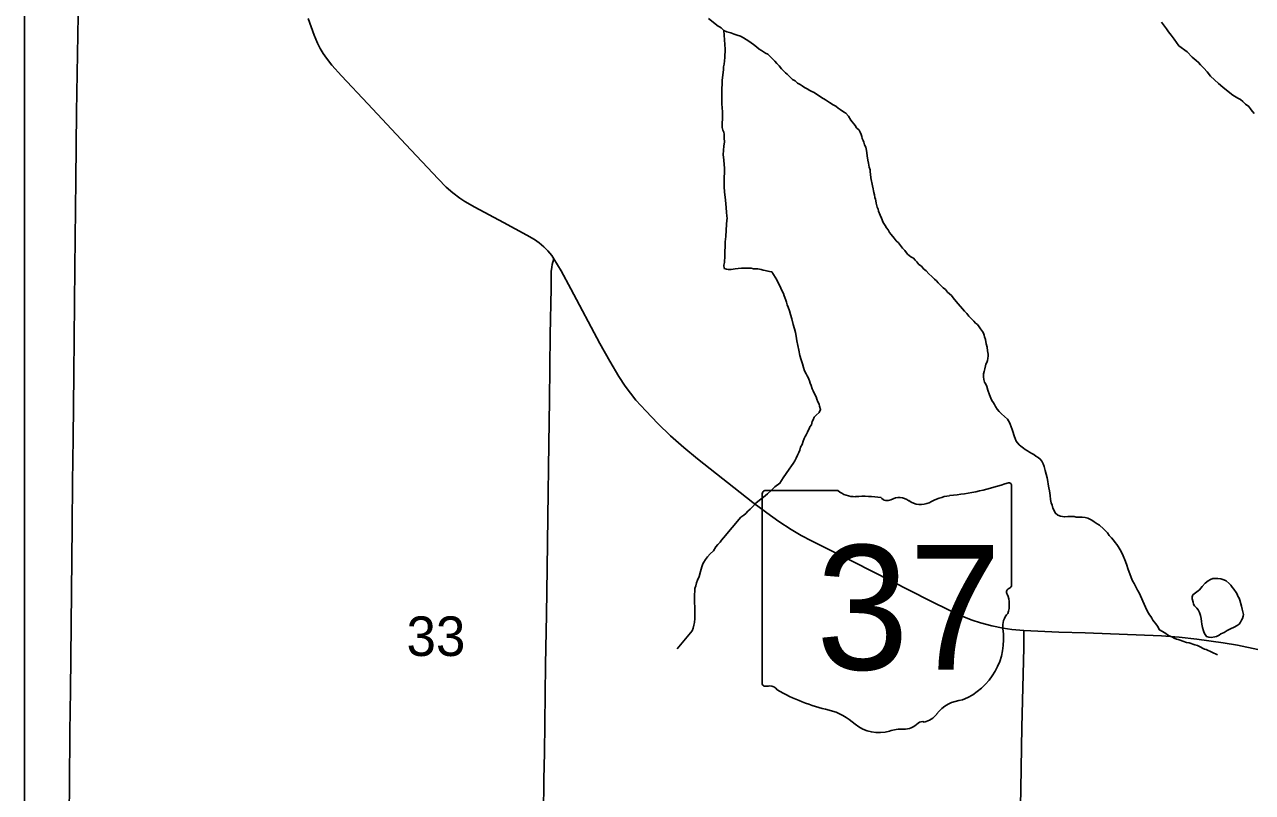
# Model space of a CAD drawing. Extents: x 0 to 68, y 0 to 52.9.
# Drawn here: x 58.757 to 62.186, y 45.541 to 47.686 of the extents above; entities that cross this region are included whole.
import ezdxf

# ---------------------------------------------------------------- set-up
doc = ezdxf.new("R2010")
doc.units = 0
for name, color, linetype in [('Default', 7, 'Continuous'), ('GM_X_County_Road', 7, 'Continuous'), ('GM_X_Minor_Lake', 7, 'Continuous'), ('GM_X_Minor_River', 7, 'Continuous'), ('GM_X_State_Route', 7, 'Continuous'), ('GM_X_State_Shield', 7, 'Continuous'), ('GM_X_Township_Road', 7, 'Continuous')]:
    doc.layers.add(name, color=color, linetype=linetype)

msp = doc.modelspace()

# ---------------------------------------------------------------- linework, layer by layer
at = {"layer": 'Default'}
msp.add_line((58.7572, 34.4614), (58.7572, 52.9414), dxfattribs=at)
at = {"layer": 'GM_X_County_Road'}
for points in [[(58.8822, 45.4806), (58.8824, 45.5626), (58.8841, 45.7103), (58.8853, 45.8252), (58.8903, 46.2849), (58.8915, 46.408), (58.8932, 46.5305), (58.8951, 46.7109), (58.8974, 47.0064), (58.9001, 47.2526), (58.9023, 47.4412), (58.907, 47.7121), (58.9091, 47.9419), (58.9114, 48.2867), (58.9124, 48.3769), (58.9148, 48.5411), (58.918, 48.656), (58.9192, 48.7216), (58.9206, 48.8365), (58.9218, 48.8938), (58.9224, 48.9239)], [(61.4994, 44.6766), (61.5107, 44.6918), (61.5181, 44.7066), (61.5212, 44.7143), (61.525, 44.7305), (61.5259, 44.7388), (61.527, 44.7554), (61.5271, 44.8622), (61.5311, 45.0509), (61.5321, 45.1493), (61.5339, 45.2641), (61.5394, 45.5512), (61.5425, 45.7235), (61.5481, 45.9449), (61.5479, 45.9779), (61.5478, 45.9931)]]:
    msp.add_lwpolyline(points, dxfattribs=at)
at = {"layer": 'GM_X_Minor_Lake'}
msp.add_lwpolyline([(62.02, 46.0931), (62.0383, 46.1069), (62.0455, 46.1158), (62.0547, 46.1258), (62.0628, 46.1317), (62.0689, 46.1356), (62.076, 46.1385), (62.083, 46.1385), (62.0901, 46.1384), (62.0981, 46.1372), (62.1061, 46.1351), (62.1131, 46.132), (62.1211, 46.1249), (62.1261, 46.1198), (62.13, 46.1147), (62.134, 46.1087), (62.1409, 46.0995), (62.1439, 46.0945), (62.1458, 46.0894), (62.1488, 46.0833), (62.1507, 46.0783), (62.1556, 46.0612), (62.1575, 46.0531), (62.1594, 46.045), (62.1613, 46.038), (62.1602, 46.033), (62.1582, 46.027), (62.1561, 46.022), (62.153, 46.017), (62.1489, 46.011), (62.1438, 46.0071), (62.1357, 46.0022), (62.1246, 45.9983), (62.1154, 45.9934), (62.1073, 45.9875), (62.0982, 45.9836), (62.0931, 45.9806), (62.086, 45.9767), (62.081, 45.9757), (62.0709, 45.9739), (62.0648, 45.975), (62.0578, 45.9761), (62.0539, 45.9821), (62.0519, 45.9872), (62.05, 45.9922), (62.047, 46.0013), (62.0461, 46.0063), (62.0452, 46.0114), (62.0442, 46.0184), (62.0433, 46.0265), (62.0414, 46.0355), (62.0385, 46.0436), (62.0346, 46.0507), (62.0306, 46.0558), (62.0246, 46.0619), (62.0217, 46.0669), (62.0207, 46.072), (62.0179, 46.0821), (62.0179, 46.0871), (62.02, 46.0931)], dxfattribs=at)
at = {"layer": 'GM_X_Minor_River'}
for points in [[(60.6676, 47.7029), (60.6945, 47.6815), (60.6976, 47.6804), (60.7026, 47.6774), (60.7105, 47.6702), (60.7185, 47.6661), (60.7296, 47.6629), (60.7386, 47.6598), (60.7476, 47.6567), (60.7566, 47.6536), (60.7646, 47.6494), (60.7726, 47.6443), (60.7796, 47.6402), (60.7866, 47.6351), (60.7926, 47.631), (60.8016, 47.6238), (60.8086, 47.6177), (60.8156, 47.6136), (60.8205, 47.6105), (60.8265, 47.6064), (60.8325, 47.6033), (60.8405, 47.5962), (60.8475, 47.5891), (60.8524, 47.584), (60.8584, 47.5779), (60.8644, 47.5708), (60.8713, 47.5627), (60.8763, 47.5566), (60.8822, 47.5515), (60.8872, 47.5474), (60.8962, 47.5382), (60.9022, 47.5331), (60.9092, 47.529), (60.9161, 47.5229), (60.9231, 47.5188), (60.9291, 47.5147), (60.9351, 47.5106), (60.9431, 47.5065), (60.9501, 47.5024), (60.9561, 47.4993), (60.9621, 47.4962), (60.9831, 47.4828), (60.9941, 47.4757), (61.0051, 47.4685), (61.0151, 47.4623), (61.0231, 47.4582), (61.029, 47.4531), (61.035, 47.449), (61.044, 47.4429), (61.051, 47.4387), (61.058, 47.4306), (61.0649, 47.4195), (61.0688, 47.4144), (61.0728, 47.4093), (61.0768, 47.4043), (61.0807, 47.3982), (61.0877, 47.3911), (61.0906, 47.386), (61.0936, 47.3789), (61.0955, 47.3739), (61.0965, 47.3678), (61.0994, 47.3628), (61.1014, 47.3577), (61.1033, 47.3507), (61.1062, 47.3436), (61.1081, 47.3345), (61.109, 47.3275), (61.1099, 47.3194), (61.1118, 47.3074), (61.1137, 47.2993), (61.1147, 47.2933), (61.1156, 47.2882), (61.1185, 47.2802), (61.1185, 47.2751), (61.1194, 47.2681), (61.1202, 47.258), (61.125, 47.2359), (61.1269, 47.2278), (61.1279, 47.2218), (61.1288, 47.2167), (61.1307, 47.2107), (61.1317, 47.2036), (61.1336, 47.1986), (61.1345, 47.1936), (61.1355, 47.1875), (61.1384, 47.1764), (61.1413, 47.1704), (61.1422, 47.1653), (61.1471, 47.1542), (61.15, 47.1451), (61.1549, 47.133), (61.1609, 47.1249), (61.1648, 47.1188), (61.1688, 47.1128), (61.1727, 47.1057), (61.1777, 47.0996), (61.1856, 47.0894), (61.1916, 47.0823), (61.1975, 47.0762), (61.2035, 47.0691), (61.2094, 47.062)], [(60.7105, 47.6702), (60.7139, 47.6179), (60.7126, 47.5939), (60.7113, 47.5758), (60.7092, 47.5678), (60.7091, 47.5598), (60.7069, 47.5457), (60.7057, 47.5297), (60.7043, 47.4975), (60.7041, 47.4835), (60.7049, 47.4654), (60.7058, 47.4523), (60.7067, 47.4433), (60.7065, 47.4342), (60.7064, 47.4232), (60.7052, 47.4111), (60.7052, 47.4041), (60.7051, 47.3991), (60.707, 47.391), (60.71, 47.386), (60.7109, 47.3799), (60.7108, 47.3739), (60.7108, 47.3689), (60.7116, 47.3588), (60.7105, 47.3468), (60.7093, 47.3357), (60.7082, 47.3227), (60.7091, 47.3157), (60.71, 47.3076), (60.7117, 47.2845), (60.7112, 47.2483), (60.7111, 47.2333), (60.7119, 47.2192), (60.7146, 47.196), (60.7164, 47.1749), (60.7172, 47.1609), (60.7181, 47.1518), (60.719, 47.1448), (60.7189, 47.1397), (60.7178, 47.1277), (60.7166, 47.1116), (60.7154, 47.0946), (60.7142, 47.0795), (60.714, 47.0695), (60.7139, 47.0625), (60.7129, 47.0564), (60.7128, 47.0514), (60.7127, 47.0404), (60.7124, 47.0213), (60.7103, 47.0143), (60.7112, 47.0052), (60.7172, 47.0032), (60.7222, 47.0021), (60.7303, 47.002), (60.7364, 47.0029), (60.7414, 47.0038), (60.7505, 47.0047), (60.7596, 47.0056), (60.7656, 47.0055), (60.7716, 47.0055), (60.7767, 47.0054), (60.7867, 47.0053), (60.7928, 47.0042), (60.7978, 47.0041), (60.8049, 47.004), (60.8139, 47.0019), (60.8199, 46.9998), (60.8259, 46.9987), (60.833, 46.9976), (60.838, 46.9965), (60.844, 46.9955), (60.8578, 46.9732), (60.8627, 46.9631), (60.8667, 46.956), (60.8696, 46.9499), (60.8735, 46.9398), (60.8765, 46.9348), (60.8784, 46.9287), (60.8804, 46.9237), (60.8833, 46.9166), (60.8853, 46.9105), (60.8872, 46.9035), (60.8901, 46.8964), (60.893, 46.8863), (60.8959, 46.8763), (60.8998, 46.8641), (60.9036, 46.848), (60.9075, 46.8359), (60.9104, 46.8258), (60.9123, 46.8158), (60.9141, 46.8027), (60.917, 46.7896), (60.9198, 46.7765), (60.9226, 46.7614), (60.9265, 46.7493), (60.9294, 46.7382), (60.9323, 46.7281), (60.9352, 46.719), (60.9401, 46.7109), (60.9431, 46.7049), (60.946, 46.6998)], [(61.9324, 47.6934), (61.9463, 47.6741), (61.9522, 47.666), (61.9591, 47.6569), (61.9681, 47.6457), (61.9809, 47.6265), (62.0039, 47.6101), (62.0178, 47.5948), (62.0287, 47.5856), (62.0357, 47.5805), (62.0417, 47.5734), (62.0506, 47.5643), (62.0596, 47.5541), (62.0695, 47.5419), (62.0804, 47.5317), (62.0914, 47.5215), (62.1033, 47.5113), (62.1183, 47.4991), (62.1312, 47.4889), (62.1452, 47.4807), (62.1533, 47.4765), (62.1592, 47.4714), (62.1672, 47.4643), (62.1762, 47.4571), (62.1831, 47.448), (62.191, 47.4379)], [(61.2094, 47.062), (61.2154, 47.0549), (61.2233, 47.0447), (61.2323, 47.0376), (61.2393, 47.0335), (61.2442, 47.0284), (61.2492, 47.0233), (61.2542, 47.0162), (61.2622, 47.0111), (61.2681, 47.004), (61.2751, 46.9978), (61.283, 46.9897), (61.291, 46.9826), (61.298, 46.9754), (61.3039, 46.9703), (61.3089, 46.9643), (61.3159, 46.9571), (61.3228, 46.951), (61.3288, 46.9459), (61.3348, 46.9388), (61.3407, 46.9337), (61.3457, 46.9296), (61.3507, 46.9225), (61.3586, 46.9124), (61.3824, 46.8859), (61.3884, 46.8788), (61.3943, 46.8717), (61.4023, 46.8636), (61.4083, 46.8575), (61.4132, 46.8524), (61.4182, 46.8483), (61.4232, 46.8422), (61.4271, 46.8361), (61.4321, 46.829), (61.435, 46.824), (61.437, 46.8189), (61.4379, 46.8139), (61.4409, 46.8068), (61.4427, 46.7947), (61.4456, 46.7847), (61.4465, 46.7746), (61.4484, 46.7655), (61.4483, 46.7605), (61.4472, 46.7535), (61.4462, 46.7475), (61.4441, 46.7425), (61.442, 46.7375), (61.4409, 46.7325), (61.4388, 46.7245), (61.4367, 46.7165), (61.4356, 46.7105), (61.4355, 46.7024), (61.4364, 46.6944), (61.4383, 46.6873), (61.4413, 46.6813), (61.4442, 46.6752), (61.4471, 46.6651), (61.452, 46.652), (61.4559, 46.6429), (61.4589, 46.6358), (61.4628, 46.6297), (61.4658, 46.6247), (61.4687, 46.6196), (61.4736, 46.6115), (61.4786, 46.6054), (61.4856, 46.5983), (61.4935, 46.5912), (61.5025, 46.584), (61.5074, 46.5749), (61.5094, 46.5699), (61.5123, 46.5628), (61.5152, 46.5547), (61.5181, 46.5467), (61.5201, 46.5396), (61.522, 46.5345), (61.524, 46.5295), (61.5269, 46.5224), (61.5348, 46.5123), (61.5398, 46.5082), (61.5468, 46.5031), (61.5518, 46.499), (61.5578, 46.4949), (61.5638, 46.4918), (61.5698, 46.4877), (61.5758, 46.4846), (61.5818, 46.4805), (61.5878, 46.4764), (61.5938, 46.4723), (61.5977, 46.4663), (61.6016, 46.4592), (61.6046, 46.4511), (61.6074, 46.44), (61.6103, 46.4299), (61.6132, 46.4198), (61.6151, 46.4098), (61.616, 46.4017), (61.6179, 46.3917), (61.6198, 46.3836), (61.6207, 46.3766), (61.6217, 46.3705), (61.6225, 46.3595)], [(60.946, 46.6998), (60.9489, 46.6907), (60.9509, 46.6847), (60.9538, 46.6776), (60.9567, 46.6685), (60.9597, 46.6625), (60.9636, 46.6544), (60.9675, 46.6463), (60.9694, 46.6392), (60.9724, 46.6322), (60.9763, 46.6261), (60.9773, 46.62), (60.9802, 46.611), (60.976, 46.602), (60.9679, 46.595), (60.9628, 46.5891), (60.9597, 46.5821), (60.9566, 46.5771), (60.9545, 46.5681), (60.9503, 46.5621), (60.9483, 46.5571), (60.9452, 46.5522), (60.9441, 46.5471), (60.94, 46.5402), (60.9369, 46.5352), (60.9348, 46.5302), (60.9317, 46.5222), (60.9286, 46.5132), (60.9245, 46.5052), (60.9223, 46.4972), (60.9192, 46.4902), (60.9161, 46.4832), (60.912, 46.4752), (60.9079, 46.4673), (60.9037, 46.4603), (60.8986, 46.4533), (60.8925, 46.4444), (60.8843, 46.4324), (60.876, 46.4195), (60.8668, 46.4045), (60.8526, 46.3947), (60.8424, 46.3847), (60.8322, 46.3748), (60.821, 46.3659), (60.8098, 46.3571), (60.7996, 46.3491), (60.7904, 46.3392), (60.7833, 46.3323), (60.7772, 46.3263), (60.7711, 46.3204), (60.766, 46.3154), (60.7578, 46.3095), (60.7333, 46.2807), (60.7231, 46.2688), (60.7149, 46.2588), (60.7088, 46.2519), (60.7037, 46.2459), (60.6996, 46.24), (60.6934, 46.234), (60.6873, 46.2271), (60.6811, 46.2161), (60.672, 46.2072), (60.6648, 46.1992), (60.6587, 46.1913), (60.6545, 46.1843), (60.6515, 46.1793), (60.6483, 46.1713), (60.6452, 46.1583), (60.6409, 46.1443), (60.6368, 46.1343), (60.6337, 46.1263), (60.6316, 46.1183), (60.6294, 46.1103), (60.6293, 46.1023), (60.6282, 46.0952), (60.6281, 46.0872), (60.628, 46.0782), (60.6279, 46.0691), (60.6288, 46.0611), (60.6287, 46.05), (60.6295, 46.037), (60.6294, 46.0269), (60.6283, 46.0159), (60.6261, 46.0079), (60.624, 45.9999), (60.6219, 45.9919), (60.5795, 45.9421)], [(61.6225, 46.3595), (61.6244, 46.3504), (61.6274, 46.3433), (61.6293, 46.3353), (61.6362, 46.3211), (61.6431, 46.316), (61.6502, 46.3129), (61.6562, 46.3118), (61.6622, 46.3107), (61.6703, 46.3116), (61.6763, 46.3115), (61.6824, 46.3115), (61.6884, 46.3114), (61.6944, 46.3103), (61.6995, 46.3102), (61.7055, 46.3101), (61.7105, 46.3101), (61.7196, 46.309), (61.7266, 46.3069), (61.7326, 46.3048), (61.7376, 46.3017), (61.7446, 46.2966), (61.7526, 46.2914), (61.7596, 46.2873), (61.7706, 46.2772), (61.7755, 46.2721), (61.7815, 46.266), (61.7864, 46.2589), (61.7924, 46.2518), (61.7984, 46.2456), (61.8033, 46.2396), (61.8073, 46.2335), (61.8112, 46.2284), (61.8171, 46.2183), (61.8211, 46.2102), (61.825, 46.2021), (61.8299, 46.191), (61.8348, 46.1789), (61.8396, 46.1637), (61.8435, 46.1516), (61.8474, 46.1415), (61.8513, 46.1324), (61.8562, 46.1243), (61.8602, 46.1153), (61.8651, 46.1062), (61.87, 46.0981), (61.8876, 46.0586), (61.8935, 46.0465), (61.8985, 46.0374), (61.9024, 46.0323), (61.9054, 46.0273), (61.9083, 46.0222), (61.9123, 46.0171), (61.9163, 46.0121), (61.9212, 46.005), (61.9271, 45.9948), (61.9351, 45.9907), (61.9441, 45.9846), (61.9491, 45.9815), (61.9541, 45.9784), (61.9611, 45.9753), (61.9681, 45.9722), (61.9741, 45.9691), (61.9792, 45.968), (61.9842, 45.966), (61.9922, 45.9639), (62.0022, 45.9597), (62.0092, 45.9586), (62.0153, 45.9565), (62.0203, 45.9555), (62.0253, 45.9534), (62.0333, 45.9513), (62.0423, 45.9471), (62.0473, 45.944), (62.0523, 45.941), (62.0574, 45.9399), (62.089, 45.9252)]]:
    msp.add_lwpolyline(points, dxfattribs=at)
at = {"layer": 'GM_X_State_Route'}
msp.add_lwpolyline([(59.5496, 47.7032), (59.5663, 47.657), (59.5757, 47.6344), (59.583, 47.6198), (59.5912, 47.6059), (59.6003, 47.5924), (59.6153, 47.5732), (59.6427, 47.5427), (59.7156, 47.4648), (59.8223, 47.351), (59.9119, 47.255), (59.9351, 47.232), (59.9536, 47.2159), (59.9731, 47.2012), (59.9867, 47.1923), (60.015, 47.176), (60.0945, 47.1333), (60.1597, 47.0983), (60.181, 47.0856), (60.1946, 47.0761), (60.2074, 47.0655), (60.219, 47.0537), (60.2294, 47.0407), (60.2353, 47.032), (60.2554, 46.9985), (60.283, 46.948), (60.3636, 46.7956), (60.3914, 46.7454), (60.4168, 46.7033), (60.4349, 46.676), (60.4493, 46.6562), (60.4647, 46.6372), (60.4919, 46.6066), (60.5261, 46.5713), (60.5615, 46.5372), (60.5984, 46.5047), (60.6363, 46.4733), (60.7909, 46.3513), (60.8301, 46.3217), (60.8635, 46.2979), (60.8978, 46.2757), (60.926, 46.259), (60.9548, 46.2436), (61.0723, 46.185), (61.2843, 46.0767), (61.3432, 46.0478), (61.3731, 46.0343), (61.4035, 46.0223), (61.4268, 46.0147), (61.4583, 46.0062), (61.4904, 45.9998), (61.5146, 45.9962), (61.5478, 45.9931), (61.6455, 45.9886), (61.7193, 45.9863), (61.9326, 45.9781), (61.9819, 45.9747), (62.0309, 45.9692), (62.1041, 45.9591), (62.1447, 45.9523), (62.201, 45.9404)], dxfattribs=at)
at = {"layer": 'GM_X_State_Shield'}
for p, q in [((61.5135, 46.1208), (61.5135, 46.3972)), ((60.8174, 46.375), (60.8174, 45.8467)), ((61.0281, 46.3841), (60.8243, 46.3841)), ((61.5134, 46.1209), (61.5135, 46.1208))]:
    msp.add_line(p, q, dxfattribs=at)
for centre, radius, start, end in [((61.2655, 47.1044), 0.7382, 275.8445, 288.9065), ((61.5058, 46.3983), 0.00775, 351.8621, 97.738), ((60.8254, 46.3761), 0.00806, 98.1301, 188.1301), ((61.0767, 46.4454), 0.0782, 231.6195, 271.1119), ((61.1026, 46.0875), 0.2808, 80.4867, 94.9883), ((61.1663, 46.3789), 0.0226, 219.7921, 297.1024), ((61.1995, 46.3178), 0.0469, 54.4667, 119.1411), ((61.3597, 46.2227), 0.1485, 97.3462, 120.7689), ((61.26, 46.4016), 0.0564, 233.8562, 294.8282), ((61.5117, 46.1005), 0.012, 107.944, 210.337), ((61.4354, 46.0656), 0.072, 340.033, 23.6496), ((61.5052, 46.1197), 0.00829, 289.6038, 7.7341), ((61.5412, 46.0052), 0.0524, 136.8065, 186.9296), ((61.3069, 45.97), 0.1846, 292.3089, 8.9858), ((60.8254, 45.8455), 0.00814, 171.9584, 258.3066), ((60.8267, 45.8996), 0.0621, 267.339, 280.6039), ((60.8394, 45.8162), 0.0224, 29.7484, 93.2717), ((61.122, 46.2909), 0.5331, 240.4129, 257.1985), ((61.3847, 45.6984), 0.1011, 94.4031, 142.5768), ((60.9631, 45.6093), 0.1668, 47.1842, 75.836), ((61.2566, 45.7955), 0.0597, 282.8732, 323.2771), ((61.1435, 45.8136), 0.1058, 230.7004, 286.2918), ((61.2046, 45.6309), 0.087, 85.6951, 111.2099), ((61.2124, 45.774), 0.0564, 268.777, 315.5493), ((61.2634, 45.7228), 0.0159, 65.7517, 132.6484)]:
    msp.add_arc(centre, radius, start, end, dxfattribs=at)
at = {"layer": 'GM_X_Township_Road'}
msp.add_lwpolyline([(60.1964, 44.7066), (60.2005, 45.1505), (60.2025, 45.2573), (60.2044, 45.3723), (60.2062, 45.4792), (60.2077, 45.5777), (60.2094, 45.6515), (60.2125, 45.8977), (60.2147, 46.0379), (60.217, 46.1665), (60.2183, 46.3099), (60.2215, 46.515), (60.2232, 46.6367), (60.2255, 46.8193), (60.2282, 46.9497), (60.2282, 46.9963), (60.2295, 47.0083), (60.2305, 47.0156), (60.2353, 47.032)], dxfattribs=at)

# ---------------------------------------------------------------- texts
at = {"layer": 'Default'}
msp.add_text('33', height=0.1105, rotation=0, dxfattribs=at).set_placement((59.8239, 45.9221))
at = {"layer": 'GM_X_State_Shield'}
msp.add_text('37', height=0.34805, dxfattribs=at).set_placement((60.9676, 45.8839))

doc.saveas('drawing.dxf')
